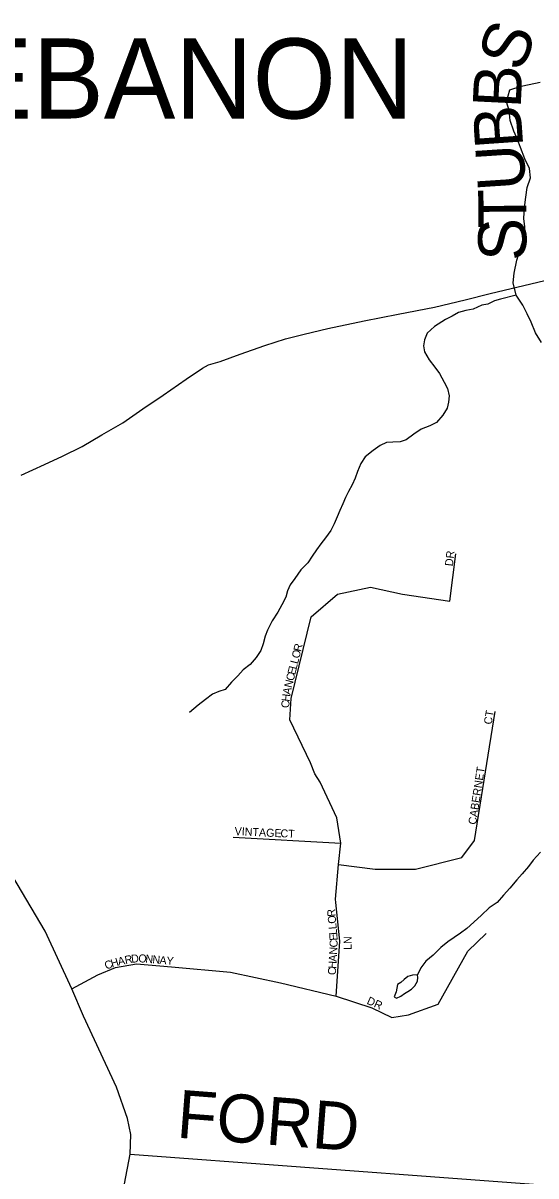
# Model space of a CAD drawing. Extents: x 0 to 34, y -4 to 22.
# Drawn here: x 6.594 to 7.021, y 16.264 to 17.224 of the extents above; entities that cross this region are included whole.
import ezdxf

# ---------------------------------------------------------------- set-up
doc = ezdxf.new("R2010")
doc.units = 0
for name, color, linetype in [('GM_X_Corporation_Text', 7, 'Continuous'), ('GM_X_County_Road', 7, 'Continuous'), ('GM_X_County_Road_Text', 7, 'Continuous'), ('GM_X_Minor_Lake', 7, 'Continuous'), ('GM_X_Minor_River', 7, 'Continuous'), ('GM_X_Township_Road', 7, 'Continuous'), ('GM_X_Township_Road_Text', 7, 'Continuous'), ('GM_X_Township_Subdivision', 7, 'Continuous'), ('GM_X_Township_Subdivision_Text', 7, 'Continuous'), ('GM_X_US_Route', 7, 'Continuous')]:
    doc.layers.add(name, color=color, linetype=linetype)

msp = doc.modelspace()

# ---------------------------------------------------------------- linework, layer by layer
at = {"layer": 'GM_X_County_Road'}
msp.add_lwpolyline([(6.66686, 16.19615), (6.68317, 16.28166), (6.68374, 16.29822), (6.68105, 16.31163), (6.67164, 16.33772), (6.64439, 16.39674), (6.63455, 16.4194), (6.61254, 16.4676), (6.57752, 16.52648)], dxfattribs=at)
at = {"layer": 'GM_X_Minor_Lake'}
for points in [[(6.90575, 16.42296), (6.90514, 16.42003), (6.90452, 16.41684), (6.90282, 16.41287), (6.90466, 16.41176), (6.90845, 16.41327), (6.91145, 16.4156), (6.91417, 16.41713), (6.91716, 16.4192), (6.92018, 16.42206), (6.92215, 16.42576), (6.9225, 16.42896), (6.92229, 16.4311)], [(6.92229, 16.4311), (6.918, 16.43094), (6.91422, 16.4297), (6.91121, 16.4271), (6.90847, 16.42476), (6.90575, 16.42296)]]:
    msp.add_lwpolyline(points, dxfattribs=at)
at = {"layer": 'GM_X_Minor_River'}
for points in [[(7.02553, 16.9575), (7.02038, 16.96564), (7.01687, 16.97455), (7.01357, 16.98158), (7.01, 16.98862), (7.00433, 16.99705), (7.00192, 17.00727), (7.00266, 17.01527), (7.00482, 17.02617), (7.00773, 17.03519), (7.01122, 17.04633), (7.01168, 17.0538), (7.01079, 17.06077), (7.0113, 17.07011), (7.01233, 17.07864), (7.0136, 17.08663), (7.01622, 17.09485), (7.01535, 17.10262), (7.01154, 17.11047), (7.00804, 17.11991), (7.00553, 17.12666), (7.0025, 17.13368), (6.99925, 17.14258), (6.99867, 17.15088), (6.99644, 17.15815), (6.99911, 17.16798), (7.00855, 17.17095), (7.01528, 17.17239), (7.02443, 17.1743)], [(7.00433, 16.99705), (6.99133, 16.99368), (6.98623, 16.99242), (6.98083, 16.98957), (6.97573, 16.98858), (6.96846, 16.98549), (6.96255, 16.98425), (6.95637, 16.98247), (6.95124, 16.97961), (6.94558, 16.97676), (6.93639, 16.97103), (6.93041, 16.96551), (6.92818, 16.95993), (6.92729, 16.95486), (6.928, 16.94977), (6.93191, 16.9433), (6.93662, 16.93707), (6.94054, 16.93193), (6.94443, 16.92465), (6.94729, 16.91926), (6.94852, 16.91309), (6.94817, 16.90802), (6.94701, 16.90296), (6.94344, 16.89713), (6.93799, 16.89107), (6.93259, 16.88822), (6.92532, 16.88539), (6.9191, 16.88121), (6.91286, 16.8765), (6.90776, 16.87498), (6.90186, 16.87454), (6.89651, 16.87435), (6.89112, 16.87176), (6.88543, 16.86758), (6.87865, 16.86234), (6.87508, 16.85678), (6.8723, 16.85014), (6.87033, 16.84456), (6.86784, 16.83925), (6.8648, 16.83369), (6.86231, 16.82865), (6.86008, 16.82334), (6.85758, 16.81776), (6.85535, 16.81245), (6.85284, 16.80661), (6.85007, 16.80104), (6.84569, 16.79496), (6.84186, 16.78994), (6.8383, 16.78492), (6.83473, 16.77963), (6.8309, 16.77408), (6.82518, 16.76828), (6.82025, 16.76115), (6.81641, 16.75586), (6.81419, 16.75082), (6.81276, 16.74549), (6.80945, 16.73913), (6.80613, 16.73303), (6.8012, 16.72589), (6.79732, 16.7182), (6.79563, 16.71315), (6.79392, 16.70676), (6.79196, 16.70118), (6.78811, 16.69536), (6.78293, 16.68956), (6.77724, 16.6851), (6.77261, 16.6801), (6.76744, 16.67483), (6.76226, 16.66877), (6.75688, 16.66698), (6.75176, 16.66492), (6.7458, 16.66047), (6.73984, 16.65576), (6.73251, 16.64946)], [(7.02453, 16.53335), (7.01853, 16.52649), (7.0147, 16.5212), (7.00924, 16.51514), (7.00488, 16.51013), (6.99915, 16.50327), (6.99397, 16.49747), (6.98852, 16.49141), (6.98202, 16.48697), (6.9755, 16.48066), (6.96925, 16.47488), (6.96327, 16.46962), (6.95813, 16.4657), (6.95272, 16.46231), (6.94758, 16.45865), (6.94161, 16.45393), (6.93535, 16.44761), (6.92911, 16.44236), (6.92501, 16.43682), (6.92229, 16.4311)]]:
    msp.add_lwpolyline(points, dxfattribs=at)
at = {"layer": 'GM_X_Township_Road'}
msp.add_lwpolyline([(6.68317, 16.28166), (7.10834, 16.25016), (7.12107, 16.251), (7.14811, 16.26415), (7.16346, 16.27125), (7.17692, 16.2821), (7.19613, 16.30674), (7.20489, 16.31759), (7.24164, 16.3343), (7.25375, 16.33847), (7.35605, 16.31926)], dxfattribs=at)
at = {"layer": 'GM_X_Township_Subdivision'}
for points in [[(6.85438, 16.49132), (6.8541, 16.49416), (6.85657, 16.52303), (6.85854, 16.54079), (6.85509, 16.56177), (6.84114, 16.59157), (6.83674, 16.59838), (6.83309, 16.60754), (6.81611, 16.64343), (6.8171, 16.6612), (6.83387, 16.72929), (6.85558, 16.74804), (6.88321, 16.75397), (6.90985, 16.74804), (6.94926, 16.74232), (6.95425, 16.7816)], [(6.85657, 16.52303), (6.88716, 16.51908), (6.9207, 16.51908), (6.95919, 16.52895), (6.96981, 16.54301), (6.98682, 16.65034)], [(6.76875, 16.54573), (6.85854, 16.54079)], [(6.85459, 16.41348), (6.85755, 16.45912), (6.85438, 16.49132)], [(6.63455, 16.4194), (6.65626, 16.43125), (6.67106, 16.43717), (6.68833, 16.44038), (6.71744, 16.43791), (6.76678, 16.43322), (6.80822, 16.42434), (6.85459, 16.41348), (6.8842, 16.40361), (6.90097, 16.39572), (6.91479, 16.39769), (6.93945, 16.40657), (6.96412, 16.45074), (6.97942, 16.46554)]]:
    msp.add_lwpolyline(points, dxfattribs=at)
at = {"layer": 'GM_X_US_Route'}
msp.add_lwpolyline([(6.59254, 16.84705), (6.61178, 16.85612), (6.62695, 16.86289), (6.64322, 16.87098), (6.65954, 16.88066), (6.67694, 16.89085), (6.69358, 16.9024), (6.71048, 16.91367), (6.72984, 16.927), (6.74321, 16.93624), (6.74837, 16.93903), (6.75807, 16.94169), (6.77482, 16.94789), (6.79534, 16.95505), (6.81234, 16.96071), (6.82796, 16.96453), (6.8476, 16.96931), (6.87799, 16.97565), (6.90622, 16.98125), (6.93632, 16.98707), (6.96189, 16.99302), (6.98288, 16.99829), (7.02824, 17.00931)], dxfattribs=at)

# ---------------------------------------------------------------- texts
at = {"layer": 'GM_X_Corporation_Text'}
msp.add_text('SOUTH LEBANON', height=0.0666667, rotation=0.00001, dxfattribs=at).set_placement((6.15595, 17.14414))
at = {"layer": 'GM_X_County_Road_Text'}
for s, rotation, p in [('S', 69.44006, (7.00902, 17.18177)), ('B', 87.18865, (7.00807, 17.15215)), ('B', 93.98088, (7.01034, 17.12063)), ('U', 93.75866, (7.01266, 17.08534)), ('T', 90.1572, (7.01283, 17.05267)), ('S', 90, (7.01283, 17.02556))]:
    msp.add_text(s, height=0.04, rotation=rotation, dxfattribs=at).set_placement(p)
at = {"layer": 'GM_X_Township_Road_Text'}
msp.add_text('FORD', height=0.04, rotation=355.62049, dxfattribs=at).set_placement((6.72121, 16.29561))
at = {"layer": 'GM_X_Township_Subdivision_Text'}
for s, height, rotation, p in [('DR', 0.006667, 83.66379, (6.95166, 16.77109)), ('R', 0.00667, 75.78629, (6.82528, 16.69981)), ('L', 0.00667, 75.78629, (6.82269, 16.68957)), ('O', 0.00667, 75.78629, (6.82384, 16.69412)), ('E', 0.00667, 75.78629, (6.82038, 16.68047)), ('L', 0.00667, 75.78629, (6.82153, 16.68502)), ('N', 0.00667, 75.78629, (6.81764, 16.66967)), ('C', 0.00667, 75.78629, (6.81909, 16.67536)), ('H', 0.00667, 82.89314, (6.81576, 16.65832)), ('A', 0.00667, 78.15524, (6.81646, 16.664)), ('C', 0.00667, 87.63105, (6.81555, 16.65319)), ('CT', 0.006667, 80.54358, (6.98394, 16.63916)), ('CABERNET', 0.006667, 81.3152, (6.97103, 16.55584)), ('VINTAGE', 0.006667, 357.23132, (6.76993, 16.54751)), ('CT', 0.006667, 356.82151, (6.80807, 16.54575)), ('R', 0.00667, 95.08231, (6.85416, 16.47985)), ('O', 0.00667, 95.07768, (6.85468, 16.474)), ('L', 0.00667, 95.09454, (6.85509, 16.46933)), ('L', 0.00667, 95.04448, (6.8555, 16.46465)), ('E', 0.00667, 93.98056, (6.85584, 16.45983)), ('N', 0.00667, 86.47984, (6.85532, 16.44775)), ('C', 0.00667, 88.17679, (6.85569, 16.45382)), ('LN', 0.006667, 90, (6.86737, 16.45181)), ('H', 0.00667, 16.64482, (6.66804, 16.43721)), ('A', 0.00667, 11.81999, (6.67352, 16.43885)), ('R', 0.00667, 11.39089, (6.67925, 16.44005)), ('D', 0.00667, 6.06506, (6.68426, 16.44107)), ('O', 0.00667, 356.04053, (6.68979, 16.44168)), ('N', 0.00667, 354.98765, (6.69561, 16.44128)), ('N', 0.00667, 355.00408, (6.70145, 16.44077)), ('A', 0.00667, 354.98765, (6.7073, 16.44025)), ('Y', 0.00667, 355.00408, (6.71314, 16.43974)), ('A', 0.00667, 86.47984, (6.85496, 16.44189)), ('C', 0.00667, 20.77773, (6.66323, 16.43537)), ('C', 0.00667, 86.47668, (6.85427, 16.43077)), ('H', 0.00667, 86.47984, (6.8546, 16.43604)), ('DR', 0.006667, 336.04089, (6.8795, 16.40719))]:
    msp.add_text(s, height=height, rotation=rotation, dxfattribs=at).set_placement(p)

doc.saveas('drawing.dxf')
